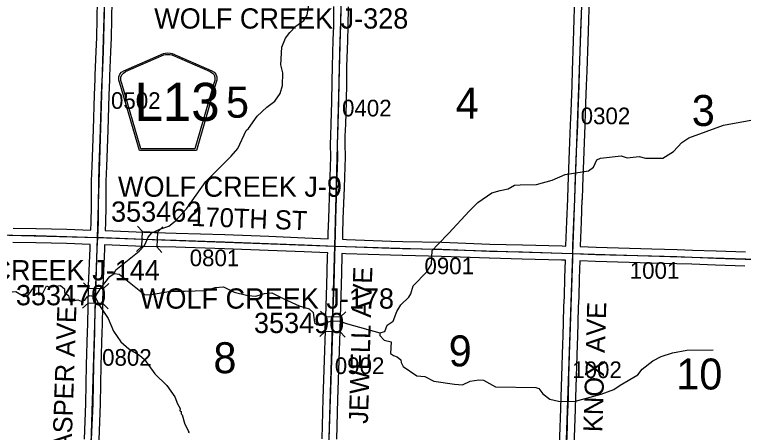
# Model space of a CAD drawing. Extents: x -157.2 to -99.3, y 12.2 to 46.2.
# Drawn here: x -128.07 to -125.008, y 32.674 to 34.429 of the extents above; entities that cross this region are included whole.
import ezdxf

# ---------------------------------------------------------------- set-up
doc = ezdxf.new("R2010")
doc.units = 0
for name, color, linetype in [('tdCoHydroRiver', 7, 'Continuous'), ('tdCoSecRdNmbr', 7, 'Continuous'), ('tdCoSecRdTxt', 7, 'Continuous'), ('tdCoSecRteBand', 7, 'Continuous'), ('tdCoSecRteCL', 7, 'Continuous'), ('tdCoSectLine', 7, 'Continuous'), ('tdCoSectNmbr', 7, 'Continuous'), ('tdCoShieldCoRte', 7, 'Continuous'), ('tdCoStrucSec', 7, 'Continuous'), ('tdCoStrucSecCoName', 7, 'Continuous'), ('tdCoStrucSecFHWANum', 7, 'Continuous'), ('tdCoSurfGravel', 7, 'Continuous')]:
    doc.layers.add(name, color=color, linetype=linetype)

msp = doc.modelspace()

# ---------------------------------------------------------------- linework, layer by layer
at = {"layer": 'tdCoHydroRiver'}
for points in [[(-127.6523, 33.341), (-127.6455, 33.3566), (-127.547, 33.4358), (-127.5242, 33.4588), (-127.5175, 33.4744), (-127.509, 33.4946), (-127.4943, 33.5131), (-127.4607, 33.5279), (-127.4224, 33.541), (-127.395, 33.5608), (-127.3478, 33.613), (-127.2671, 33.7275), (-127.1599, 33.8348), (-127.1321, 33.8671), (-127.0968, 33.9419), (-127.0871, 33.9511), (-127.0509, 34.0021), (-127.0104, 34.0403), (-126.9765, 34.0662), (-126.9551, 34.0971), (-126.9446, 34.1315), (-126.9431, 34.1851), (-126.9516, 34.2185), (-126.9479, 34.2926), (-126.9326, 34.33), (-126.9145, 34.3547), (-126.8885, 34.3808), (-126.8547, 34.4051), (-126.8414, 34.4268), (-126.832, 34.4786)], [(-125.7578, 33.7579), (-125.6596, 33.7725), (-125.6386, 33.7876), (-125.6235, 33.8188), (-125.6091, 33.8262), (-125.522, 33.8363), (-125.497, 33.8277), (-125.4464, 33.8326), (-125.4198, 33.8255), (-125.3472, 33.8265), (-125.3022, 33.8536), (-125.2664, 33.8921), (-125.2374, 33.9117), (-125.0923, 33.9643), (-124.9622, 33.989)], [(-126.536, 33.0925), (-126.5153, 33.0982), (-126.5051, 33.1247), (-126.4794, 33.1413), (-126.464, 33.1819), (-126.4474, 33.2099), (-126.4133, 33.242), (-126.4051, 33.256), (-126.3962, 33.2904), (-126.3377, 33.3487), (-126.3194, 33.3813), (-126.3162, 33.438), (-126.2917, 33.4641), (-126.2462, 33.5117), (-126.1599, 33.6039), (-126.1242, 33.6392), (-126.0646, 33.68), (-126.0296, 33.6901), (-125.9963, 33.697), (-125.9706, 33.712), (-125.9468, 33.7145), (-125.8774, 33.7156), (-125.8121, 33.7343), (-125.7578, 33.7579)], [(-127.7317, 33.2436), (-127.706, 33.2826), (-127.67, 33.3289), (-127.6523, 33.341)], [(-127.6523, 33.341), (-127.6303, 33.3388), (-127.5331, 33.2602), (-127.5238, 33.2536), (-127.5034, 33.2515), (-127.4146, 33.2678), (-127.3562, 33.2677), (-127.2662, 33.2698), (-127.2279, 33.2829), (-127.1932, 33.2851), (-127.148, 33.2633), (-127.0901, 33.249), (-127.057, 33.2464), (-127.0204, 33.258), (-126.9888, 33.2602), (-126.939, 33.2351), (-126.8751, 33.2064), (-126.8329, 33.1926), (-126.816, 33.1779), (-126.8109, 33.1352), (-126.7986, 33.1253), (-126.7365, 33.1425), (-126.7034, 33.1415), (-126.6722, 33.1296), (-126.536, 33.0925)], [(-128.08, 33.2651), (-128.0657, 33.2662), (-128.0301, 33.2446), (-128.0125, 33.2504), (-127.9862, 33.2875), (-127.9704, 33.2855), (-127.9698, 33.2523), (-127.9524, 33.2565), (-127.9356, 33.2892), (-127.9231, 33.2841), (-127.8771, 33.2906), (-127.8602, 33.2774), (-127.8606, 33.2617), (-127.8437, 33.2485), (-127.8381, 33.2246), (-127.8047, 33.2315), (-127.7907, 33.2248), (-127.7748, 33.2291), (-127.7649, 33.243), (-127.7521, 33.2489), (-127.7317, 33.2436)], [(-127.7317, 33.2436), (-127.716, 33.2119), (-127.6767, 33.1523), (-127.6545, 33.0996), (-127.6243, 33.0546), (-127.5904, 33.0252), (-127.5454, 32.9986), (-127.5239, 32.9807), (-127.4814, 32.9195), (-127.4308, 32.8707), (-127.3974, 32.8239), (-127.3857, 32.7936), (-127.3752, 32.7744), (-127.3755, 32.7649), (-127.3708, 32.7616), (-127.3711, 32.7522), (-127.3665, 32.7473), (-127.3565, 32.7123), (-127.3386, 32.6755), (-127.3403, 32.6708)], [(-126.536, 33.0925), (-126.5363, 33.0815), (-126.518, 33.062), (-126.4882, 33.0548), (-126.4912, 33.006), (-126.4788, 32.9977), (-126.4632, 32.991), (-126.4478, 32.9795), (-126.4465, 32.9684), (-126.4375, 32.9508), (-126.3803, 32.9113), (-126.3472, 32.9087), (-126.3084, 32.8887), (-126.2219, 32.8767), (-126.1889, 32.8742), (-126.1569, 32.889), (-126.1204, 32.8943), (-126.0999, 32.8937), (-126.0503, 32.8654), (-125.88, 32.8621), (-125.8674, 32.8586), (-125.8507, 32.836), (-125.8214, 32.813), (-125.7853, 32.8057), (-125.7191, 32.8038), (-125.6062, 32.8352), (-125.552, 32.8542), (-125.5262, 32.8724), (-125.4524, 32.916), (-125.4343, 32.9391), (-125.3891, 32.9741), (-125.3539, 32.9936), (-125.3061, 33.008), (-125.2458, 33.0189), (-125.1353, 33.0204)]]:
    msp.add_lwpolyline(points, dxfattribs=at)
at = {"layer": 'tdCoSecRteBand'}
for points in [[(-127.7498, 33.5241), (-127.7498, 33.5243), (-127.7484, 33.5575), (-127.7476, 33.6226), (-127.7467, 33.7303), (-127.7466, 33.7307), (-127.7466, 33.731), (-127.7447, 33.7924), (-127.7447, 33.7925), (-127.7447, 33.7926), (-127.739, 33.9461), (-127.7348, 34.0922), (-127.7348, 34.0925), (-127.7348, 34.0927), (-127.7318, 34.1578), (-127.7311, 34.1745), (-127.7269, 34.2745), (-127.7249, 34.3334), (-127.7213, 34.4892)], [(-127.6613, 34.4882), (-127.665, 34.3318), (-127.665, 34.3317), (-127.665, 34.3315), (-127.6669, 34.2723), (-127.6669, 34.2722), (-127.667, 34.2721), (-127.6711, 34.172), (-127.6711, 34.1719), (-127.6711, 34.1719), (-127.6719, 34.1551), (-127.6719, 34.1551), (-127.6719, 34.1551), (-127.6748, 34.0902), (-127.679, 33.9442), (-127.679, 33.9441), (-127.679, 33.944), (-127.6847, 33.7904), (-127.6867, 33.7294), (-127.6876, 33.622), (-127.6876, 33.622), (-127.6876, 33.622), (-127.6884, 33.5564), (-127.6884, 33.5559), (-127.6884, 33.5554), (-127.6898, 33.522), (-127.5274, 33.5156), (-127.3912, 33.5117), (-127.3911, 33.5117), (-127.3911, 33.5117), (-127.1869, 33.5052), (-127.1868, 33.5052), (-127.1867, 33.5052), (-127.0027, 33.4981), (-127.0027, 33.4981), (-127.0027, 33.4981), (-126.8505, 33.4919), (-126.8505, 33.4919), (-126.8505, 33.4919), (-126.753, 33.4878)], [(-125.7544, 33.457), (-125.7543, 33.4592), (-125.7543, 33.4595), (-125.7543, 33.4599), (-125.7501, 33.5605), (-125.7464, 33.6549), (-125.7449, 33.7073), (-125.7449, 33.7075), (-125.7449, 33.7076), (-125.7393, 33.857), (-125.7393, 33.8571), (-125.7393, 33.8572), (-125.7346, 33.9666), (-125.7326, 34.0224), (-125.7326, 34.0225), (-125.7326, 34.0225), (-125.7284, 34.1329), (-125.7264, 34.195), (-125.7264, 34.195), (-125.7264, 34.195), (-125.7225, 34.3178), (-125.7225, 34.3178), (-125.7225, 34.3178), (-125.721, 34.3622), (-125.7163, 34.5035)], [(-125.6564, 34.5014), (-125.6611, 34.3602), (-125.6611, 34.3602), (-125.6611, 34.3602), (-125.6625, 34.3158), (-125.6665, 34.193), (-125.6685, 34.1309), (-125.6685, 34.1308), (-125.6685, 34.1307), (-125.6726, 34.0203), (-125.6746, 33.9643), (-125.6746, 33.9642), (-125.6746, 33.9641), (-125.6793, 33.8547), (-125.685, 33.7055), (-125.6864, 33.6531), (-125.6865, 33.6529), (-125.6865, 33.6528), (-125.6902, 33.5581), (-125.6902, 33.558), (-125.6902, 33.558), (-125.6943, 33.4577), (-125.6944, 33.4553), (-125.6944, 33.4546), (-125.6273, 33.452), (-125.393, 33.4456), (-125.3929, 33.4456), (-125.3929, 33.4456), (-125.2868, 33.4424), (-125.2868, 33.4424), (-125.2867, 33.4424), (-125.2228, 33.4401), (-125.1232, 33.4367), (-125.1232, 33.4367), (-125.1231, 33.4367), (-124.9999, 33.432)], [(-126.753, 33.4878), (-126.7523, 33.5101), (-126.7506, 33.5727), (-126.7506, 33.5728), (-126.7506, 33.573), (-126.7459, 33.7038), (-126.7447, 33.7473), (-126.7447, 33.7474), (-126.7447, 33.7475), (-126.742, 33.8315), (-126.743, 33.8843), (-126.743, 33.8849), (-126.743, 33.8855), (-126.7422, 33.9198), (-126.7422, 33.92), (-126.7422, 33.9202), (-126.7405, 33.9704), (-126.7378, 34.0631), (-126.7363, 34.148), (-126.7353, 34.2111), (-126.7353, 34.2113), (-126.7353, 34.2115), (-126.7319, 34.323), (-126.7319, 34.3231), (-126.7318, 34.3232), (-126.7296, 34.381), (-126.7287, 34.4632)], [(-126.6687, 34.4622), (-126.6697, 34.3799), (-126.6697, 34.3795), (-126.6697, 34.3791), (-126.6719, 34.321), (-126.6753, 34.2099), (-126.6763, 34.147), (-126.6763, 34.147), (-126.6763, 34.147), (-126.6778, 34.0619), (-126.6778, 34.0617), (-126.6778, 34.0615), (-126.6805, 33.9686), (-126.6805, 33.9685), (-126.6805, 33.9684), (-126.6822, 33.9183), (-126.683, 33.8848), (-126.682, 33.8319), (-126.682, 33.8311), (-126.682, 33.8304), (-126.6847, 33.7456), (-126.6859, 33.702), (-126.6859, 33.7019), (-126.6859, 33.7018), (-126.6906, 33.571), (-126.6924, 33.5084), (-126.6924, 33.5084), (-126.6924, 33.5084), (-126.693, 33.4856), (-126.693, 33.4852), (-126.6765, 33.4845), (-126.4888, 33.4781), (-126.4396, 33.4766), (-126.2753, 33.4732), (-126.275, 33.4732), (-126.2748, 33.4732), (-126.0737, 33.4655), (-125.9358, 33.4621), (-125.9358, 33.4621), (-125.9358, 33.4621), (-125.7703, 33.4577), (-125.7701, 33.4576), (-125.7699, 33.4576), (-125.7544, 33.457)], [(-128.0764, 33.5324), (-127.9804, 33.5307), (-127.9803, 33.5307), (-127.9802, 33.5307), (-127.8505, 33.5274), (-127.8504, 33.5274), (-127.8502, 33.5274), (-127.7501, 33.5241), (-127.7498, 33.5241)], [(-127.7767, 32.645), (-127.7706, 32.7956), (-127.7676, 32.958), (-127.7676, 32.9582), (-127.7676, 32.9583), (-127.7634, 33.0976), (-127.7627, 33.1266), (-127.7595, 33.2895), (-127.7595, 33.2898), (-127.7595, 33.2901), (-127.753, 33.4479), (-127.753, 33.448), (-127.753, 33.448), (-127.7524, 33.4641), (-127.8521, 33.4675), (-127.9816, 33.4707), (-128.0777, 33.4724)], [(-126.7782, 32.647), (-126.7735, 32.8144), (-126.7735, 32.8145), (-126.7735, 32.8146), (-126.7679, 32.9776), (-126.7639, 33.1014), (-126.7629, 33.1611), (-126.7629, 33.1613), (-126.7629, 33.1616), (-126.7582, 33.2942), (-126.7565, 33.349), (-126.755, 33.4169), (-126.755, 33.4171), (-126.755, 33.4172), (-126.7547, 33.4278), (-126.7551, 33.4278), (-126.853, 33.432), (-127.0051, 33.4381), (-127.1889, 33.4453), (-127.393, 33.4517), (-127.5293, 33.4556), (-127.5294, 33.4556), (-127.5296, 33.4556), (-127.6924, 33.4621), (-127.6931, 33.4455), (-127.6995, 33.288), (-127.7027, 33.1253), (-127.7027, 33.1252), (-127.7027, 33.1251), (-127.7034, 33.096), (-127.7034, 33.0959), (-127.7034, 33.0959), (-127.7076, 32.9567), (-127.7106, 32.7941), (-127.7106, 32.7938), (-127.7106, 32.7935), (-127.7168, 32.6426)], [(-125.7827, 32.5589), (-125.778, 32.6983), (-125.777, 32.7303), (-125.777, 32.7304), (-125.777, 32.7305), (-125.7738, 32.8221), (-125.7711, 32.9086), (-125.7669, 33.046), (-125.7669, 33.0461), (-125.7669, 33.0463), (-125.7657, 33.0771), (-125.7622, 33.2022), (-125.7622, 33.2025), (-125.7622, 33.2028), (-125.7602, 33.2447), (-125.758, 33.3238), (-125.758, 33.3239), (-125.758, 33.324), (-125.7556, 33.397), (-125.7561, 33.397), (-125.7721, 33.3977), (-125.9374, 33.4021), (-126.0754, 33.4056), (-126.0756, 33.4056), (-126.0758, 33.4056), (-126.2768, 33.4132), (-126.441, 33.4167), (-126.4412, 33.4167), (-126.4413, 33.4167), (-126.4906, 33.4181), (-126.4907, 33.4181), (-126.4907, 33.4181), (-126.6787, 33.4246), (-126.6788, 33.4246), (-126.6789, 33.4246), (-126.6948, 33.4252), (-126.6951, 33.4155), (-126.6965, 33.3476), (-126.6965, 33.3474), (-126.6965, 33.3473), (-126.6983, 33.2923), (-126.6983, 33.2922), (-126.6983, 33.2922), (-126.703, 33.1598), (-126.7039, 33.1001), (-126.7039, 33.0999), (-126.7039, 33.0997), (-126.7079, 32.9756), (-126.7079, 32.9756), (-126.7079, 32.9755), (-126.7136, 32.8126), (-126.7182, 32.6453)], [(-125.0021, 33.372), (-125.1253, 33.3767), (-125.2249, 33.3802), (-125.2249, 33.3802), (-125.2887, 33.3824), (-125.3947, 33.3856), (-125.6291, 33.392), (-125.6293, 33.392), (-125.6295, 33.392), (-125.6956, 33.3946), (-125.698, 33.3221), (-125.7003, 33.2427), (-125.7003, 33.2425), (-125.7003, 33.2422), (-125.7022, 33.2003), (-125.7057, 33.0753), (-125.7057, 33.0751), (-125.7057, 33.0749), (-125.7069, 33.044), (-125.7111, 32.9068), (-125.7111, 32.9068), (-125.7111, 32.9068), (-125.7138, 32.8202), (-125.7138, 32.8202), (-125.7138, 32.8201), (-125.717, 32.7284), (-125.718, 32.6964), (-125.718, 32.6964), (-125.718, 32.6963), (-125.7227, 32.5568)]]:
    msp.add_lwpolyline(points, dxfattribs=at)
at = {"layer": 'tdCoSecRteCL'}
for points in [[(-127.7211, 33.4931), (-127.7184, 33.5567), (-127.7176, 33.6223), (-127.7167, 33.7301), (-127.7147, 33.7915), (-127.709, 33.9451), (-127.7048, 34.0913), (-127.7019, 34.1564), (-127.7011, 34.1732), (-127.6969, 34.2733), (-127.695, 34.3325), (-127.6913, 34.4889), (-127.6913, 34.5752), (-127.6864, 34.6493)], [(-126.7239, 33.4565), (-126.7223, 33.5093), (-126.7206, 33.5719), (-126.7159, 33.7028), (-126.7147, 33.7465), (-126.712, 33.8313), (-126.713, 33.8848), (-126.7122, 33.9191), (-126.7105, 33.9694), (-126.7078, 34.0624), (-126.7063, 34.1475), (-126.7053, 34.2106), (-126.7019, 34.3221), (-126.6997, 34.3803), (-126.6987, 34.4629), (-126.6964, 34.53), (-126.694, 34.619)], [(-125.7249, 33.4258), (-125.7243, 33.4586), (-125.7201, 33.5592), (-125.7164, 33.6539), (-125.715, 33.7065), (-125.7093, 33.8559), (-125.7046, 33.9654), (-125.7026, 34.0214), (-125.6984, 34.1319), (-125.6965, 34.194), (-125.6925, 34.3168), (-125.691, 34.3612), (-125.6864, 34.5025), (-125.6832, 34.5854)], [(-128.68, 33.5187), (-128.5684, 33.5157), (-128.4927, 33.514), (-128.3501, 33.5093), (-128.2199, 33.5066), (-128.0771, 33.5024), (-127.9809, 33.5007), (-127.8512, 33.4975), (-127.7211, 33.4931)], [(-127.752, 32.4875), (-127.7509, 32.5298), (-127.7467, 32.6438), (-127.7406, 32.7947), (-127.7376, 32.9574), (-127.7334, 33.0968), (-127.7327, 33.1259), (-127.7295, 33.2889), (-127.7231, 33.4467), (-127.7211, 33.4931)], [(-127.7211, 33.4931), (-127.6966, 33.4923), (-127.5284, 33.4856), (-127.392, 33.4817), (-127.1879, 33.4753), (-127.0039, 33.4681), (-126.8517, 33.4619), (-126.7239, 33.4565)], [(-126.7528, 32.4541), (-126.7534, 32.4585), (-126.7537, 32.4713), (-126.7524, 32.5053), (-126.7482, 32.6461), (-126.7435, 32.8136), (-126.7379, 32.9766), (-126.7339, 33.1006), (-126.7329, 33.1606), (-126.7283, 33.2932), (-126.7265, 33.3482), (-126.7251, 33.4163), (-126.7239, 33.4565)], [(-126.7239, 33.4565), (-126.6776, 33.4545), (-126.4897, 33.4481), (-126.4404, 33.4467), (-126.2759, 33.4432), (-126.0747, 33.4356), (-125.9366, 33.4321), (-125.7711, 33.4277), (-125.7249, 33.4258)], [(-125.7566, 32.4244), (-125.7566, 32.4247), (-125.7576, 32.4372), (-125.7527, 32.5578), (-125.748, 32.6974), (-125.747, 32.7294), (-125.7438, 32.8211), (-125.7411, 32.9077), (-125.7369, 33.0451), (-125.7357, 33.0761), (-125.7322, 33.2014), (-125.7302, 33.2436), (-125.728, 33.323), (-125.7253, 33.4036), (-125.7249, 33.4258)], [(-125.7249, 33.4258), (-125.6283, 33.422), (-125.3938, 33.4156), (-125.2878, 33.4124), (-125.2239, 33.4102), (-125.1243, 33.4067), (-125.001, 33.402), (-124.8392, 33.3968), (-124.799, 33.3961), (-124.7249, 33.395)]]:
    msp.add_lwpolyline(points, dxfattribs=at)
at = {"layer": 'tdCoSectLine'}
for points in [[(-127.7215, 33.4931), (-127.6868, 34.6493)], [(-126.7243, 33.4565), (-126.6944, 34.619)], [(-125.7253, 33.4258), (-125.6836, 34.5854)], [(-128.6804, 33.5187), (-127.7215, 33.4931)], [(-127.7524, 32.4875), (-127.7215, 33.4931)], [(-127.7215, 33.4931), (-126.7243, 33.4565)], [(-126.7531, 32.4541), (-126.7538, 32.4591), (-126.7243, 33.4565)], [(-126.7243, 33.4565), (-125.7253, 33.4258)], [(-125.7569, 32.4244), (-125.7579, 32.4363), (-125.7253, 33.4258)], [(-125.7253, 33.4258), (-124.7253, 33.395)]]:
    msp.add_lwpolyline(points, dxfattribs=at)
at = {"layer": 'tdCoShieldCoRte'}
for points in [[(-127.5461, 33.8584), (-127.628, 34.1413), (-127.6319, 34.1544), (-127.6326, 34.1603), (-127.6326, 34.1681), (-127.6284, 34.1784), (-127.6211, 34.1869), (-127.6115, 34.1936), (-127.4443, 34.2659), (-127.4367, 34.2676), (-127.4263, 34.2685), (-127.4159, 34.2676), (-127.4084, 34.2659), (-127.2411, 34.1936), (-127.2315, 34.1869), (-127.2242, 34.1784), (-127.22, 34.1681), (-127.22, 34.1603), (-127.2207, 34.1544), (-127.2246, 34.1413), (-127.3066, 33.8584)], [(-127.5402, 33.8647), (-127.6199, 34.14), (-127.6237, 34.1526), (-127.6244, 34.1582), (-127.6244, 34.1658), (-127.6203, 34.1756), (-127.6133, 34.1838), (-127.6041, 34.1902), (-127.4435, 34.2597), (-127.4363, 34.2612), (-127.4263, 34.2621), (-127.4163, 34.2612), (-127.4091, 34.2597), (-127.2485, 34.1902), (-127.2393, 34.1838), (-127.2323, 34.1756), (-127.2283, 34.1658), (-127.2283, 34.1582), (-127.229, 34.1526), (-127.2327, 34.14), (-127.3124, 33.8647)]]:
    msp.add_lwpolyline(points, close=True, dxfattribs=at)
at = {"layer": 'tdCoStrucSec'}
for p, q in [((-127.5329, 33.5179), (-127.5543, 33.5408)), ((-127.4704, 33.5157), (-127.4475, 33.5371)), ((-127.5351, 33.4553), (-127.558, 33.434)), ((-127.4726, 33.4531), (-127.4512, 33.4303)), ((-127.7597, 33.2801), (-127.7812, 33.3028)), ((-127.6971, 33.2782), (-127.6743, 33.2997)), ((-127.7615, 33.2175), (-127.7843, 33.196)), ((-127.699, 33.2156), (-127.6775, 33.1929)), ((-126.7638, 33.1612), (-126.7853, 33.184)), ((-126.7013, 33.1594), (-126.6785, 33.1808)), ((-126.7657, 33.0986), (-126.7885, 33.0772)), ((-126.7031, 33.0968), (-126.6816, 33.074))]:
    msp.add_line(p, q, dxfattribs=at)
for points in [[(-127.5329, 33.5179), (-127.4704, 33.5157), (-127.4726, 33.4531), (-127.5351, 33.4553)], [(-127.7615, 33.2175), (-127.7597, 33.2801), (-127.6971, 33.2782), (-127.699, 33.2156)], [(-126.7657, 33.0986), (-126.7638, 33.1612), (-126.7013, 33.1594), (-126.7031, 33.0968)]]:
    msp.add_lwpolyline(points, close=True, dxfattribs=at)
at = {"layer": 'tdCoSurfGravel'}
for points in [[(-127.7467, 32.6438), (-127.7406, 32.7947), (-127.7376, 32.9574), (-127.7334, 33.0968), (-127.7327, 33.1259), (-127.7295, 33.2889), (-127.7231, 33.4467), (-127.7211, 33.4931), (-127.7184, 33.5567), (-127.7176, 33.6223), (-127.7167, 33.7301), (-127.7147, 33.7915), (-127.709, 33.9451), (-127.7048, 34.0913), (-127.7019, 34.1564), (-127.7011, 34.1732), (-127.6969, 34.2733), (-127.695, 34.3325), (-127.6913, 34.4889)], [(-125.7527, 32.5578), (-125.748, 32.6974), (-125.747, 32.7294), (-125.7438, 32.8211), (-125.7411, 32.9077), (-125.7369, 33.0451), (-125.7357, 33.0761), (-125.7322, 33.2014), (-125.7302, 33.2436), (-125.728, 33.323), (-125.7253, 33.4036), (-125.7249, 33.4258), (-125.7243, 33.4586), (-125.7201, 33.5592), (-125.7164, 33.6539), (-125.715, 33.7065), (-125.7093, 33.8559), (-125.7046, 33.9654), (-125.7026, 34.0214), (-125.6984, 34.1319), (-125.6965, 34.194), (-125.6925, 34.3168), (-125.691, 34.3612), (-125.6864, 34.5025)], [(-126.7482, 32.6461), (-126.7435, 32.8136), (-126.7379, 32.9766), (-126.7339, 33.1006), (-126.7329, 33.1606), (-126.7283, 33.2932), (-126.7265, 33.3482), (-126.7251, 33.4163), (-126.7239, 33.4565), (-126.7223, 33.5093), (-126.7206, 33.5719), (-126.7159, 33.7028), (-126.7147, 33.7465), (-126.712, 33.8313), (-126.713, 33.8848), (-126.7122, 33.9191), (-126.7105, 33.9694), (-126.7078, 34.0624), (-126.7063, 34.1475), (-126.7053, 34.2106), (-126.7019, 34.3221), (-126.6997, 34.3803), (-126.6987, 34.4629)], [(-128.0771, 33.5024), (-127.9809, 33.5007), (-127.8512, 33.4975), (-127.7211, 33.4931), (-127.6966, 33.4923), (-127.5284, 33.4856), (-127.392, 33.4817), (-127.1879, 33.4753), (-127.0039, 33.4681), (-126.8517, 33.4619), (-126.7239, 33.4565), (-126.6776, 33.4545), (-126.4897, 33.4481), (-126.4404, 33.4467), (-126.2759, 33.4432), (-126.0747, 33.4356), (-125.9366, 33.4321), (-125.7711, 33.4277), (-125.7249, 33.4258), (-125.6283, 33.422), (-125.3938, 33.4156), (-125.2878, 33.4124), (-125.2239, 33.4102), (-125.1243, 33.4067), (-125.001, 33.402)]]:
    msp.add_lwpolyline(points, dxfattribs=at)

# ---------------------------------------------------------------- texts
at = {"layer": 'tdCoSecRdNmbr'}
for s, rotation, p in [('0502', 359.9021, (-127.6652, 34.0332)), ('0402', 359.9028, (-126.6946, 34.0017)), ('0302', 359.9036, (-125.692, 33.9688)), ('0801', 359.9024, (-127.3347, 33.3724)), ('0901', 359.9032, (-126.3484, 33.3388)), ('1001', 359.9038, (-125.4858, 33.3196)), ('0802', 359.9022, (-127.7026, 32.9543)), ('0902', 359.9029, (-126.7251, 32.9194)), ('1002', 359.9036, (-125.7275, 32.9024))]:
    msp.add_text(s, height=0.07, rotation=rotation, dxfattribs=at).set_placement(p)
at = {"layer": 'tdCoSecRdTxt'}
for s, rotation, p in [('170TH ST', 357.8365, (-127.3288, 33.5417)), ('JEWELL AVE', 88.3439, (-126.586, 32.7096)), ('JASPER AVE', 88.014, (-127.8332, 32.5443)), ('KNOX AVE', 88.2544, (-125.6009, 32.6743))]:
    msp.add_text(s, height=0.08, rotation=rotation, dxfattribs=at).set_placement(p)
at = {"layer": 'tdCoSectNmbr'}
for s, rotation, p in [('5', 359.9024, (-127.1822, 33.9961)), ('4', 359.9032, (-126.2171, 33.9927)), ('3', 359.9039, (-125.2252, 33.9615)), ('9', 359.9032, (-126.2465, 32.9516)), ('8', 359.9024, (-127.235, 32.9228)), ('10', 359.9039, (-125.2903, 32.8546))]:
    msp.add_text(s, height=0.13, rotation=rotation, dxfattribs=at).set_placement(p)
at = {"layer": 'tdCoShieldCoRte'}
msp.add_text('L13', height=0.16, dxfattribs=at).set_placement((-127.566, 33.9826))
at = {"layer": 'tdCoStrucSecCoName'}
for s, p in [('WOLF CREEK J-328', (-127.4837, 34.3705)), ('WOLF CREEK J-9', (-127.636, 33.6639)), ('WOLF CREEK J-144', (-128.5274, 33.3128)), ('WOLF CREEK J-178', (-127.5438, 33.194))]:
    msp.add_text(s, height=0.085, dxfattribs=at).set_placement(p)
at = {"layer": 'tdCoStrucSecFHWANum'}
for s, p in [('353462', (-127.665, 33.5591)), ('353470', (-128.0647, 33.2081)), ('353490', (-127.0645, 33.0914))]:
    msp.add_text(s, height=0.085, dxfattribs=at).set_placement(p)

doc.saveas('drawing.dxf')
